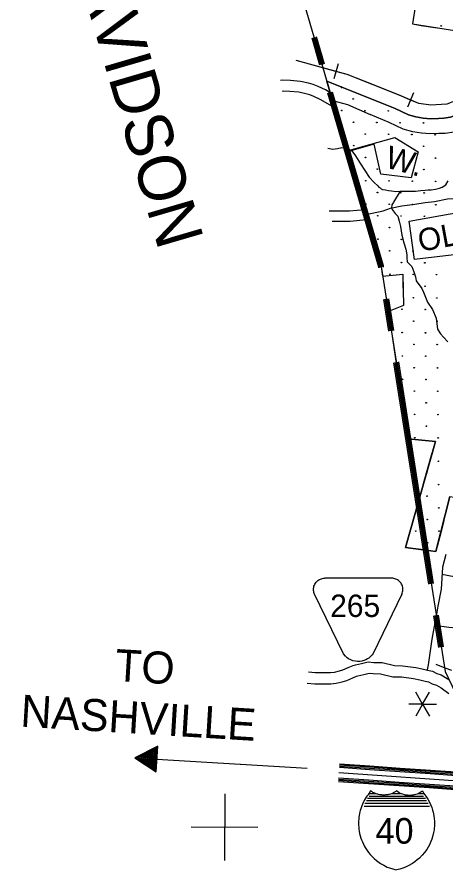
# Model space of a CAD drawing. Extents: x 1788175 to 1969470, y 584502 to 738744.
# Drawn here: x 1792892 to 1799965, y 667177 to 681239 of the extents above; entities that cross this region are included whole.
import ezdxf

# ---------------------------------------------------------------- set-up
doc = ezdxf.new("R2010")
doc.units = 0
for name, color, linetype in [('DESIGN - CONTOURS - Intermediate with optional Text', 7, 'Continuous'), ('DESIGN - EROSION CONTROL - Devices', 7, 'Continuous'), ('DESIGN - ROW - Easement Linework and Patterning', 7, 'Continuous'), ('DESIGN - ROW - Right-of-Way and Easement Labels', 7, 'Continuous'), ('DESIGN - SCRATCH - User 1', 7, 'Continuous'), ('DESIGN - TRAFFIC CONTROL PERMANENT - Signalization', 7, 'Continuous'), ('DESIGN - TRAFFIC CONTROL PERMANENT - Signalization Text', 7, 'Continuous'), ('DESIGN - TRANSPORTATION - Text', 7, 'Continuous'), ('SURVEY - CENTERLINE - Preliminary', 7, 'Continuous'), ('SURVEY - CONTOURS - Index with Text', 7, 'Continuous'), ('SURVEY - CONTOURS - Intermediate with optional Text', 7, 'Continuous'), ('SURVEY - CONTROL with Text', 7, 'Continuous'), ('SURVEY - DRAINAGE - Bridge Hydraulic Data - Points - Locators', 7, 'Continuous'), ('SURVEY - DRAINAGE - Bridge Hydraulic Data with Text', 7, 'Continuous'), ('SURVEY - DRAINAGE - Natural Features', 7, 'Continuous'), ('SURVEY - TRANSPORTATION - Roads', 7, 'Continuous'), ('SURVEY - VEGETATION - Features with Text', 7, 'Continuous')]:
    doc.layers.add(name, color=color, linetype=linetype)

msp = doc.modelspace()

# ---------------------------------------------------------------- linework, layer by layer
at = {"layer": 'DESIGN - CONTOURS - Intermediate with optional Text'}
for p, q in [((1798185, 680469), (1798116, 680219)), ((1799432, 679990), (1799331, 679751))]:
    msp.add_line(p, q, dxfattribs=at)
for points in [[(1802238, 681063), (1802061, 681020), (1801898, 680995), (1801774, 680984), (1801642, 680988), (1801580, 680974), (1801418, 680929), (1801247, 680848), (1801062, 680735), (1800885, 680567), (1800498, 680156), (1800347, 679990), (1800201, 679890), (1799979, 679805), (1799716, 679789), (1799519, 679812), (1799222, 679938), (1798334, 680293), (1797496, 680525)], [(1797515, 680520), (1797496, 680525)], [(1798151, 680344), (1797515, 680520)], [(1798770, 680119), (1798334, 680293), (1798151, 680344)], [(1799382, 679870), (1799222, 679938), (1798770, 680119)], [(1800025, 679822), (1799979, 679805), (1799716, 679789), (1799519, 679812), (1799382, 679870)]]:
    msp.add_lwpolyline(points, dxfattribs=at)
at = {"layer": 'DESIGN - EROSION CONTROL - Devices'}
for centre in [(1799886, 681093), (1798436, 679889), (1798246, 679699), (1798630, 679695), (1799015, 679691), (1798440, 679504), (1798825, 679501), (1799209, 679497), (1799594, 679493), (1798634, 679310), (1799019, 679307), (1799403, 679303), (1799788, 679299), (1798444, 679120), (1799597, 679109), (1798638, 678926), (1799792, 678915), (1798448, 678735), (1798832, 678732), (1799601, 678724), (1798642, 678541), (1799026, 678537), (1799411, 678534), (1799795, 678530), (1798836, 678347), (1799220, 678343), (1799605, 678340), (1798645, 678157), (1799030, 678153), (1799415, 678149), (1799799, 678145), (1798840, 677963), (1799224, 677959), (1799609, 677955), (1799034, 677768), (1798843, 677578), (1799228, 677574), (1799037, 677384), (1799422, 677380), (1799232, 677190), (1799616, 677186), (1799041, 676999), (1799426, 676996), (1799810, 676992), (1799620, 676801), (1799429, 676611), (1799814, 676607), (1799239, 676421), (1799624, 676417), (1799049, 676230), (1799433, 676226), (1799818, 676223), (1799243, 676036), (1799627, 676032), (1799437, 675842), (1799821, 675838), (1799247, 675651), (1799631, 675648), (1799441, 675457), (1799825, 675454), (1799250, 675267), (1799635, 675263), (1799444, 675073), (1799829, 675069), (1799254, 674882), (1799639, 674879), (1799448, 674688), (1799833, 674684), (1799642, 674494), (1799452, 674304), (1799836, 674300), (1799840, 673915), (1799844, 673531), (1799653, 673340), (1799848, 673146), (1799657, 672956), (1799467, 672765), (1799851, 672762), (1799661, 672571)]:
    msp.add_circle(centre, 5.28, dxfattribs=at)
for centre, start, end in [((1798242, 680083), 109.2971, 27.0954), ((1799650, 673725), 225.211, 103.2901)]:
    msp.add_arc(centre, 5.28, start, end, dxfattribs=at)
at = {"layer": 'DESIGN - ROW - Easement Linework and Patterning'}
for points in [[(1798274, 670741), (1797799, 671722), (1797789, 671749), (1797784, 671767), (1797782, 671784), (1797781, 671800), (1797782, 671818), (1797784, 671834), (1797789, 671858), (1797796, 671875), (1797804, 671891), (1797814, 671907), (1797824, 671921), (1797840, 671937), (1797854, 671949), (1797867, 671958), (1797880, 671966), (1797896, 671973), (1797912, 671979), (1797925, 671982), (1797946, 671986), (1797966, 671987)], [(1799236, 671722), (1799243, 671739), (1799251, 671762), (1799253, 671779), (1799255, 671799), (1799254, 671815), (1799252, 671833), (1799247, 671855), (1799241, 671873), (1799234, 671888), (1799225, 671903), (1799213, 671919), (1799201, 671933), (1799182, 671949), (1799167, 671959), (1799153, 671967), (1799139, 671974), (1799123, 671979), (1799103, 671984), (1799089, 671986), (1799070, 671987), (1797966, 671987)], [(1799236, 671722), (1798763, 670744), (1798748, 670724), (1798734, 670707), (1798720, 670694), (1798692, 670671), (1798670, 670657), (1798646, 670644), (1798613, 670630), (1798576, 670620), (1798544, 670616), (1798509, 670615), (1798472, 670618), (1798431, 670627), (1798395, 670641), (1798360, 670660), (1798338, 670675), (1798308, 670700), (1798274, 670741)]]:
    msp.add_lwpolyline(points, dxfattribs=at)
at = {"layer": 'DESIGN - SCRATCH - User 1'}
for p, q in [((1798774, 677541), (1798896, 677126)), ((1799792, 674240), (1799792, 674240))]:
    msp.add_line(p, q, dxfattribs=at)
for points in [[(1798766, 685278), (1798371, 685286), (1798378, 685505), (1798067, 685516), (1798054, 685283), (1797834, 685286), (1797832, 685578), (1797470, 685581), (1797449, 684666), (1796693, 684658), (1797105, 683254), (1797379, 682314), (1798776, 682027), (1799527, 681862), (1799412, 681125), (1800356, 680978), (1800509, 682168)], [(1801640, 680758), (1801498, 680718), (1801354, 680650), (1801199, 680555), (1801046, 680410), (1800839, 680180), (1800662, 680002), (1800546, 679870), (1800490, 679815), (1800411, 679761), (1800309, 679691), (1800227, 679657), (1800111, 679616), (1800038, 679586), (1799933, 679572), (1799841, 679568), (1799712, 679563), (1799590, 679573), (1799471, 679592), (1799347, 679626), (1799130, 679732), (1798002, 680183)], [(1798002, 680183), (1798337, 679032), (1799120, 679251), (1799507, 679017), (1799391, 678590), (1798894, 678647), (1798782, 679146), (1798337, 679019), (1798659, 677936), (1798774, 677541)], [(1801085, 676897), (1800663, 676971), (1800674, 677234), (1800746, 677855), (1800426, 677359), (1799447, 677241), (1799360, 677876), (1800188, 678021), (1800747, 677859), (1800768, 678064)], [(1798896, 677126), (1798919, 676968), (1799254, 676998), (1799265, 676481), (1799017, 676384), (1799172, 675346), (1799340, 674283), (1799792, 674240)], [(1799792, 674240), (1799300, 672495), (1799676, 672446), (1799800, 672426), (1800030, 673332), (1800171, 673311)]]:
    msp.add_lwpolyline(points, dxfattribs=at)
at = {"layer": 'DESIGN - TRAFFIC CONTROL PERMANENT - Signalization'}
for q in [(1799467, 670107), (1799695, 670107), (1799353, 669910), (1799467, 669712), (1799695, 669712), (1799809, 669910)]:
    msp.add_line((1799581, 669910), q, dxfattribs=at)
at = {"layer": 'DESIGN - TRAFFIC CONTROL PERMANENT - Signalization Text'}
for p, q in [((1795212, 669217), (1794834, 669028)), ((1795186, 668795), (1795212, 669217)), ((1795200, 669198), (1794855, 669027)), ((1795188, 669175), (1794866, 669027)), ((1795173, 669147), (1794886, 669025)), ((1795164, 669129), (1794904, 669024)), ((1795152, 669104), (1794933, 669024)), ((1795132, 669078), (1794967, 669022)), ((1795123, 668938), (1795132, 669078)), ((1795135, 668912), (1795152, 669104)), ((1795148, 668887), (1795164, 669129)), ((1795156, 668870), (1795173, 669147)), ((1795167, 668845), (1795188, 669175)), ((1795178, 668816), (1795200, 669198)), ((1794834, 669028), (1795186, 668795)), ((1794854, 669027), (1795178, 668816)), ((1794855, 669027), (1795167, 668845)), ((1794866, 669027), (1795156, 668870)), ((1794886, 669025), (1795148, 668887)), ((1794904, 669024), (1795135, 668912)), ((1794933, 669024), (1795123, 668938)), ((1794967, 669022), (1795111, 668959)), ((1795119, 669056), (1794996, 669021)), ((1794996, 669021), (1795102, 668975)), ((1795105, 669036), (1795033, 669018)), ((1795033, 669018), (1795088, 668993)), ((1795091, 669020), (1795065, 669015)), ((1795065, 669015), (1795081, 669006)), ((1795088, 668993), (1795091, 669020)), ((1795102, 668975), (1795105, 669036)), ((1795111, 668959), (1795119, 669056)), ((1795199, 669006), (1796570, 668922)), ((1796575, 668922), (1797675, 668854))]:
    msp.add_line(p, q, dxfattribs=at)
at = {"layer": 'DESIGN - TRANSPORTATION - Text'}
for points in [[(1798018, 679077), (1798020, 679076), (1798102, 679059)], [(1798102, 679059), (1798174, 679071), (1798246, 679087), (1798313, 679081), (1798327, 679074)], [(1798327, 679074), (1798411, 679031), (1798471, 678949), (1798555, 678819), (1798625, 678709), (1798699, 678601), (1798783, 678511)], [(1798783, 678511), (1798844, 678454), (1798860, 678434), (1798880, 678422), (1798896, 678409), (1798921, 678397), (1798969, 678393), (1799018, 678381), (1799066, 678373), (1799139, 678365), (1799208, 678369), (1799297, 678369), (1799382, 678369), (1799463, 678369), (1799552, 678377), (1799625, 678385), (1799674, 678389), (1799723, 678393), (1799795, 678401), (1799860, 678418), (1799901, 678434), (1799961, 678474), (1800002, 678539)], [(1799208, 678369), (1799102, 678189), (1799094, 678175), (1799084, 678161), (1799074, 678145), (1799070, 678133), (1799066, 678099), (1799079, 678069), (1799125, 678001), (1799169, 677957), (1799195, 677873), (1799215, 677785), (1799237, 677642), (1799271, 677518), (1799302, 677410), (1799318, 677318), (1799320, 677272), (1799326, 677206), (1799405, 677127), (1799436, 677037), (1799465, 676956), (1799473, 676892), (1799566, 676765), (1799595, 676701), (1799661, 676536), (1799745, 676416), (1799802, 676275), (1799824, 676094), (1799878, 676016), (1799924, 675962), (1799994, 675884)], [(1799796, 670568), (1799945, 670511), (1800055, 670471)]]:
    msp.add_lwpolyline(points, dxfattribs=at)
at = {"layer": 'SURVEY - CENTERLINE - Preliminary'}
for points in [[(1820912, 669976), (1819960, 669863), (1819286, 669779), (1818472, 669687), (1818198, 669646), (1817902, 669609), (1817648, 669570), (1817304, 669517), (1816595, 669363), (1813252, 668402), (1812822, 668275), (1812669, 668231), (1812115, 668086), (1811965, 668058), (1811725, 668016), (1811385, 667981), (1811049, 667954), (1810456, 667960), (1806510, 668229), (1805311, 668298), (1804431, 668355), (1803642, 668405), (1802608, 668472), (1798200, 668776)], [(1798210, 668927), (1798709, 668893)], [(1798207, 668870), (1798706, 668835)], [(1798208, 668890), (1798707, 668855)], [(1798209, 668910), (1798708, 668875)], [(1798707, 668855), (1799206, 668821)], [(1798707, 668835), (1799206, 668801)], [(1798709, 668875), (1799208, 668841)], [(1798710, 668893), (1799209, 668858)], [(1799207, 668821), (1799706, 668786)], [(1799207, 668800), (1799705, 668766)], [(1799208, 668841), (1799707, 668806)], [(1799210, 668858), (1799709, 668824)], [(1799707, 668786), (1800206, 668752)], [(1799708, 668806), (1800207, 668772)], [(1799709, 668824), (1800208, 668789)], [(1798192, 668655), (1798691, 668621)], [(1798194, 668675), (1798693, 668641)], [(1798195, 668696), (1798694, 668661)], [(1798695, 668661), (1799194, 668627)], [(1799706, 668766), (1800205, 668731)], [(1798191, 668638), (1798690, 668603)], [(1798691, 668603), (1799190, 668569)], [(1798692, 668621), (1799191, 668586)], [(1798693, 668641), (1799192, 668606)], [(1799191, 668569), (1799689, 668534)], [(1799192, 668586), (1799691, 668552)], [(1799193, 668606), (1799692, 668572)], [(1799195, 668626), (1799693, 668592)], [(1799690, 668534), (1800189, 668500)], [(1799692, 668552), (1800190, 668517)], [(1799693, 668572), (1800192, 668537)], [(1799694, 668592), (1800193, 668557)]]:
    msp.add_lwpolyline(points, dxfattribs=at)
at = {"layer": 'SURVEY - CONTOURS - Index with Text'}
for points in [[(1798058, 679991), (1797977, 680038), (1797859, 680095), (1797773, 680129), (1797697, 680148), (1797566, 680178), (1797400, 680193), (1797268, 680196), (1797239, 680192)], [(1798132, 679741), (1797893, 679879), (1797787, 679930), (1797718, 679957), (1797654, 679974), (1797537, 680000), (1797391, 680013), (1797279, 680015), (1797263, 680013)], [(1798094, 679866), (1798344, 679800), (1798713, 679630)], [(1800102, 679342), (1799954, 679322), (1799850, 679319), (1799706, 679313), (1799560, 679325), (1799418, 679347), (1799259, 679391), (1799029, 679503), (1798713, 679630)]]:
    msp.add_lwpolyline(points, dxfattribs=at)
at = {"layer": 'SURVEY - CONTOURS - Intermediate with optional Text'}
for points in [[(1798645, 677984), (1798928, 678047), (1799050, 678087), (1799236, 678125), (1799453, 678153), (1799623, 678179), (1799777, 678200), (1799993, 678240), (1800187, 678250), (1800531, 678297), (1801263, 678350), (1801633, 678354), (1801901, 678360), (1802079, 678359), (1802169, 678353), (1802231, 678345)], [(1798037, 678044), (1798375, 678043), (1798628, 678069)], [(1798655, 677896), (1798384, 677867), (1798089, 677868)]]:
    msp.add_lwpolyline(points, dxfattribs=at)
at = {"layer": 'SURVEY - CONTROL with Text'}
for points in [[(1797699, 670443), (1797811, 670430), (1798059, 670433), (1798127, 670440), (1798207, 670458), (1798264, 670475), (1798354, 670517), (1798434, 670547), (1798471, 670557), (1798572, 670579), (1798685, 670606), (1798774, 670599), (1798911, 670598), (1799116, 670548), (1799249, 670545), (1799466, 670516), (1799573, 670491), (1799662, 670473), (1799741, 670456), (1799813, 670417), (1799884, 670392), (1799986, 670335), (1800017, 670313)], [(1797677, 670259), (1797801, 670245), (1798069, 670248), (1798157, 670257), (1798254, 670278), (1798329, 670301), (1798427, 670346), (1798491, 670371), (1798514, 670377), (1798613, 670399), (1798699, 670419), (1798766, 670414), (1798888, 670413), (1799091, 670363), (1799234, 670361), (1799432, 670333), (1799533, 670310), (1799624, 670291), (1799677, 670280), (1799739, 670247), (1799808, 670223), (1799885, 670180), (1800012, 670086)]]:
    msp.add_lwpolyline(points, dxfattribs=at)
at = {"layer": 'SURVEY - DRAINAGE - Bridge Hydraulic Data - Points - Locators'}
for p, q in [((1796318, 668432), (1796312, 667332)), ((1796865, 667879), (1795765, 667885))]:
    msp.add_line(p, q, dxfattribs=at)
at = {"layer": 'SURVEY - DRAINAGE - Bridge Hydraulic Data with Text'}
for p, q in [((1798695, 668436), (1798802, 668436)), ((1798699, 668393), (1799593, 668393)), ((1799071, 668436), (1799218, 668436)), ((1799504, 668436), (1799604, 668436)), ((1798615, 668229), (1799692, 668229)), ((1798627, 668280), (1799672, 668280)), ((1798655, 668320), (1799647, 668320)), ((1798672, 668359), (1799627, 668359))]:
    msp.add_line(p, q, dxfattribs=at)
for points in [[(1798722, 668481), (1798699, 668442), (1798680, 668418), (1798661, 668391), (1798650, 668375), (1798635, 668350), (1798619, 668322), (1798601, 668287), (1798590, 668263), (1798578, 668235), (1798560, 668184), (1798552, 668157), (1798546, 668133), (1798541, 668109), (1798534, 668076), (1798530, 668048), (1798527, 668017), (1798525, 667984), (1798524, 667944), (1798525, 667915), (1798526, 667885), (1798530, 667849), (1798535, 667818), (1798542, 667778), (1798552, 667739), (1798563, 667701), (1798574, 667672), (1798587, 667639), (1798604, 667602), (1798617, 667576), (1798634, 667547), (1798653, 667515), (1798689, 667465), (1798716, 667433), (1798747, 667399), (1798783, 667364), (1798820, 667332), (1798887, 667284), (1798939, 667254), (1798998, 667225), (1799034, 667211), (1799088, 667193), (1799124, 667183), (1799147, 667177)], [(1799580, 668480), (1799568, 668471), (1799553, 668461), (1799538, 668452), (1799522, 668443), (1799510, 668437), (1799488, 668428), (1799470, 668422), (1799442, 668414), (1799426, 668411), (1799402, 668408), (1799389, 668407), (1799373, 668406), (1799353, 668406), (1799344, 668406), (1799330, 668408), (1799313, 668410), (1799300, 668412), (1799279, 668416), (1799252, 668425), (1799234, 668431), (1799218, 668438), (1799194, 668450), (1799170, 668465), (1799151, 668479), (1799136, 668469), (1799117, 668457), (1799096, 668447), (1799081, 668440), (1799066, 668434), (1799050, 668429), (1799031, 668423), (1799019, 668420), (1799008, 668418), (1798989, 668415), (1798970, 668413), (1798956, 668412), (1798942, 668411), (1798924, 668412), (1798907, 668413), (1798887, 668415), (1798874, 668417), (1798855, 668421), (1798840, 668425), (1798829, 668428), (1798814, 668433), (1798802, 668437), (1798791, 668442), (1798774, 668450), (1798761, 668456), (1798750, 668463), (1798735, 668472), (1798722, 668481)], [(1799580, 668480), (1799600, 668439), (1799633, 668396), (1799665, 668346), (1799694, 668294), (1799711, 668258), (1799731, 668207), (1799746, 668162), (1799755, 668128), (1799766, 668071), (1799772, 668027), (1799776, 667979), (1799777, 667927), (1799770, 667840), (1799762, 667792), (1799751, 667747), (1799733, 667686), (1799718, 667646), (1799693, 667591), (1799672, 667553), (1799648, 667514), (1799612, 667464), (1799574, 667419), (1799527, 667372), (1799493, 667342), (1799450, 667309), (1799414, 667284), (1799341, 667243), (1799299, 667224), (1799255, 667207), (1799206, 667191), (1799147, 667177)]]:
    msp.add_lwpolyline(points, dxfattribs=at)
at = {"layer": 'SURVEY - DRAINAGE - Natural Features'}
for points in [[(1793403, 695000), (1792950, 695102), (1792892, 694437), (1793427, 694659), (1793340, 693651), (1794105, 693511), (1798036, 680067)], [(1797753, 680895), (1797881, 680454)], [(1797772, 680900), (1797902, 680456)], [(1797791, 680905), (1797922, 680458)], [(1797811, 680910), (1797942, 680460)], [(1797962, 680462), (1797830, 680914)], [(1798002, 680183), (1798659, 677936)], [(1798622, 677925), (1798019, 679987)], [(1798640, 677931), (1798037, 679992)], [(1798057, 679996), (1798063, 679977)], [(1798659, 677936), (1798063, 679977)], [(1798679, 677942), (1798077, 679999)], [(1798698, 677948), (1798097, 680003)], [(1798860, 677104), (1798858, 677118), (1798622, 677925)], [(1798879, 677107), (1798877, 677122), (1798640, 677931)], [(1798659, 677936), (1798896, 677126), (1799951, 670449), (1800797, 668672)], [(1798899, 677110), (1798896, 677126), (1798659, 677936)], [(1798919, 677114), (1798916, 677130), (1798679, 677942)], [(1798938, 677117), (1798936, 677135), (1798698, 677948)], [(1799025, 676061), (1798943, 676583)], [(1799044, 676064), (1798962, 676586)], [(1799064, 676067), (1798981, 676589)], [(1799083, 676071), (1799001, 676592)], [(1799103, 676074), (1799021, 676595)], [(1799684, 671889), (1799108, 675540)], [(1799703, 671892), (1799126, 675543)], [(1799723, 671895), (1799146, 675546)], [(1799743, 671898), (1799166, 675549)], [(1799762, 671901), (1799186, 675552)], [(1799849, 670846), (1799767, 671368)], [(1799868, 670849), (1799785, 671371)], [(1799888, 670852), (1799805, 671374)], [(1799907, 670855), (1799825, 671377)], [(1799927, 670858), (1799845, 671380)]]:
    msp.add_lwpolyline(points, dxfattribs=at)
at = {"layer": 'SURVEY - TRANSPORTATION - Roads'}
for points in [[(1801387, 672875), (1801375, 672779), (1801351, 672562), (1801339, 672512), (1801327, 672428), (1801310, 672380), (1801284, 672350), (1801252, 672328), (1801202, 672302), (1801120, 672268), (1800926, 672246), (1800870, 672230), (1800836, 672219), (1800800, 672205), (1800764, 672187), (1800690, 672085), (1800586, 671989), (1800538, 671971), (1800492, 671967), (1800414, 671961), (1800306, 671969), (1799899, 672049)], [(1799965, 672379), (1799906, 672168), (1799884, 671808), (1799833, 671528), (1799804, 671364)], [(1800902, 671872), (1800888, 671849), (1800861, 671769), (1800751, 671435), (1800693, 671310), (1800655, 671240), (1800637, 671226), (1800628, 671214), (1800608, 671196), (1800584, 671178), (1800540, 671160), (1800508, 671154), (1800428, 671152), (1800266, 671152), (1800011, 671176), (1799774, 671205)], [(1799805, 671373), (1799795, 671314), (1799730, 670983), (1799694, 670713), (1799670, 670557), (1799656, 670475)]]:
    msp.add_lwpolyline(points, dxfattribs=at)
at = {"layer": 'SURVEY - VEGETATION - Features with Text'}
for points in [[(1797105, 683254), (1797379, 682314), (1798776, 682027), (1799527, 681862), (1799412, 681125), (1800356, 680978), (1800511, 682181)], [(1799430, 681239), (1799412, 681125), (1799559, 681102)], [(1799559, 681102), (1799820, 681062)], [(1798002, 680183), (1799130, 679732), (1799347, 679626), (1799471, 679592), (1799590, 679573), (1799712, 679563), (1799841, 679568), (1799933, 679572), (1800038, 679586), (1800111, 679616), (1800227, 679657), (1800309, 679691), (1800411, 679761), (1800490, 679815), (1800546, 679870), (1800662, 680002), (1800839, 680180), (1801046, 680410), (1801199, 680555), (1801354, 680650), (1801498, 680718), (1801640, 680758)], [(1798678, 677851), (1798002, 680183)], [(1798002, 680183), (1798247, 680085)], [(1798112, 679805), (1798038, 680059)], [(1798387, 680030), (1798632, 679932)], [(1798632, 679932), (1798877, 679834)], [(1798185, 679552), (1798112, 679805)], [(1799016, 679778), (1799130, 679732), (1799257, 679670)], [(1799257, 679670), (1799347, 679626), (1799471, 679592), (1799506, 679587)], [(1799918, 679571), (1799933, 679572), (1800038, 679586), (1800111, 679616), (1800172, 679637)], [(1799655, 679568), (1799712, 679563), (1799841, 679568), (1799918, 679571)], [(1798301, 679154), (1798227, 679407)], [(1798374, 678900), (1798301, 679154)], [(1798489, 678503), (1798416, 678756)], [(1798563, 678249), (1798489, 678503)], [(1798678, 677851), (1798605, 678105)], [(1798678, 677851), (1798896, 677126), (1798919, 676968), (1799254, 676998), (1799265, 676481), (1799017, 676384), (1799172, 675346)], [(1798678, 677851), (1798754, 677599)], [(1798797, 677455), (1798873, 677202)], [(1798873, 677202), (1798896, 677126), (1798919, 676968), (1798943, 676970)], [(1799093, 676984), (1799254, 676998), (1799256, 676896)], [(1799256, 676896), (1799262, 676632)], [(1799020, 676385), (1799017, 676384), (1799056, 676125)], [(1799265, 676482), (1799265, 676481), (1799020, 676385)], [(1799792, 674240), (1799340, 674283), (1799172, 675346)], [(1799199, 675174), (1799172, 675346)], [(1799240, 674913), (1799199, 675174)], [(1799305, 674504), (1799264, 674765)], [(1799380, 674279), (1799340, 674283), (1799305, 674504)], [(1799300, 672495), (1799792, 674240)], [(1799792, 674240), (1799530, 674265)], [(1799780, 674198), (1799792, 674240)], [(1799668, 673800), (1799740, 674054)], [(1799596, 673546), (1799668, 673800)], [(1800030, 673332), (1799800, 672426), (1799300, 672495)], [(1799484, 673147), (1799556, 673401)], [(1799412, 672893), (1799484, 673147)], [(1799928, 672931), (1799863, 672675)], [(1799300, 672495), (1799372, 672749)], [(1799863, 672675), (1799800, 672426), (1799793, 672427)], [(1799383, 672483), (1799300, 672495)], [(1799644, 672447), (1799383, 672483)]]:
    msp.add_lwpolyline(points, dxfattribs=at)

# ---------------------------------------------------------------- texts
at = {"layer": 'DESIGN - ROW - Easement Linework and Patterning'}
msp.add_text('265', height=369.6, dxfattribs=at).set_placement((1798056, 671348))
at = {"layer": 'DESIGN - ROW - Right-of-Way and Easement Labels'}
for s, rotation, p in [('W.', 344.5573, (1798944, 678766)), ('OLD', 10.4178, (1799539, 677367))]:
    msp.add_text(s, height=370, rotation=rotation, dxfattribs=at).set_placement(p)
at = {"layer": 'DESIGN - TRAFFIC CONTROL PERMANENT - Signalization Text'}
for s, p in [('TO', (1794497, 670294)), ('NASHVILLE', (1792939, 669542))]:
    msp.add_text(s, height=528, rotation=356.4961, dxfattribs=at).set_placement(p)
at = {"layer": 'SURVEY - DRAINAGE - Bridge Hydraulic Data with Text'}
msp.add_text('40', height=422.4, dxfattribs=at).set_placement((1798803, 667611))
at = {"layer": 'SURVEY - DRAINAGE - Natural Features'}
msp.add_text('DAVIDSON', height=775, rotation=286.3006, dxfattribs=at).set_placement((1793715, 682566))

doc.saveas('drawing.dxf')
